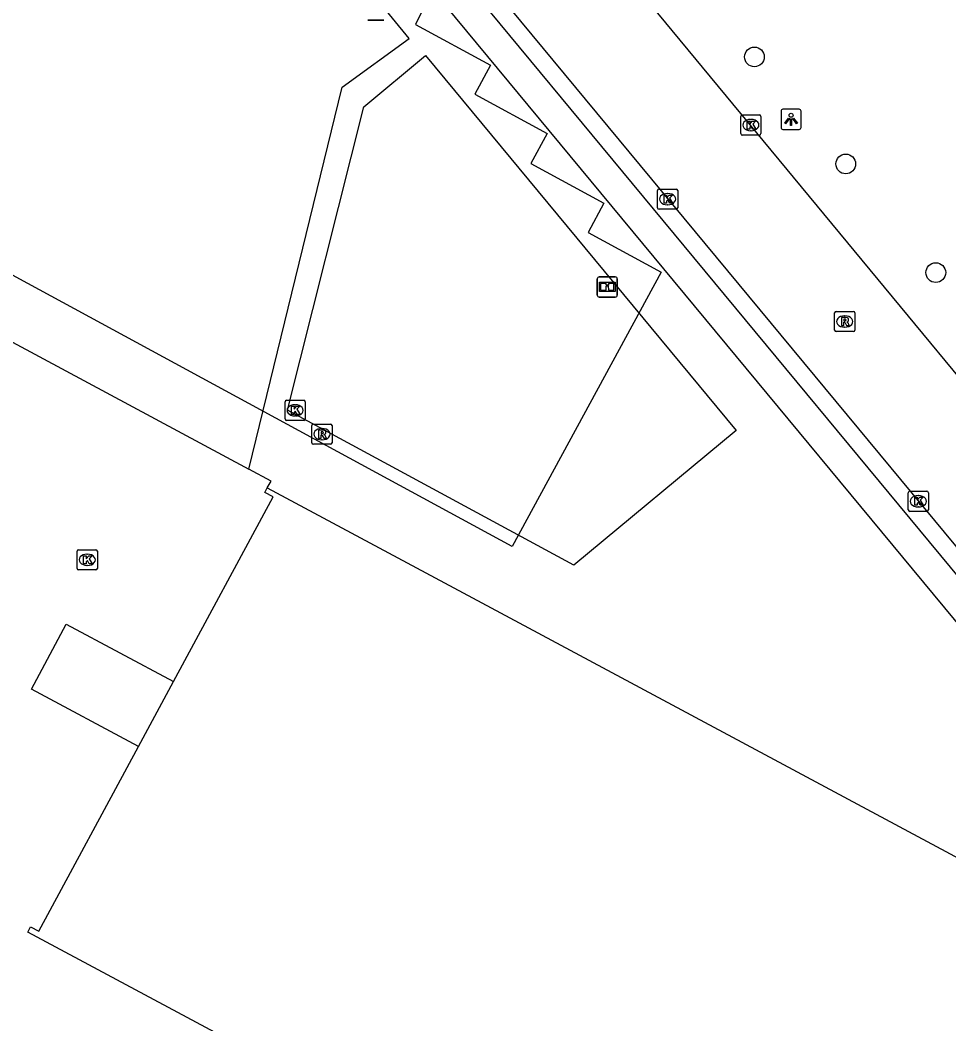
# Model space of a CAD drawing. Extents: x 159489 to 160304, y 383826 to 384530.
# Drawn here: x 159796.09 to 159842.13, y 384373.85 to 384423.62 of the extents above; entities that cross this region are included whole.
import ezdxf

# ---------------------------------------------------------------- set-up
doc = ezdxf.new("R2010")
doc.units = 0
for name, color, linetype in [('IMGEO_Boom', 7, 'Continuous'), ('IMGEO_Fietspad_gesloten', 7, 'Continuous'), ('IMGEO_Informatiebord', 7, 'Continuous'), ('IMGEO_Kolk', 7, 'Continuous'), ('IMGEO_Lichtpunt', 7, 'Continuous'), ('IMGEO_Pand', 7, 'Continuous'), ('IMGEO_Pand_vergunning_verleend', 7, 'Continuous'), ('IMGEO_Rijbaan_lokaal_gesloten', 7, 'Continuous'), ('IMGEO_Rioolput', 7, 'Continuous'), ('IMGEO_Voetpad_open', 7, 'Continuous')]:
    doc.layers.add(name, color=color, linetype=linetype)

msp = doc.modelspace()

# ---------------------------------------------------------------- linework, layer by layer
at = {"layer": 'IMGEO_Boom'}
for centre in [(159832.494, 384421.791), (159837.022, 384416.485), (159841.484, 384411.098)]:
    msp.add_circle(centre, 0.489, dxfattribs=at)
at = {"layer": 'IMGEO_Fietspad_gesloten'}
for points in [[(159813.069, 384431.664), (159814.032, 384430.49), (159815.787, 384428.377), (159855.396, 384380.566)], [(159817.185, 384424.324), (159854.236, 384379.608)]]:
    msp.add_lwpolyline(points, dxfattribs=at)
at = {"layer": 'IMGEO_Informatiebord'}
for p, q in [((159814.127, 384423.615), (159813.337, 384423.615)), ((159813.337, 384423.615), (159814.127, 384423.615)), ((159824.704, 384409.986), (159824.704, 384410.786)), ((159824.704, 384410.786), (159824.704, 384409.986)), ((159824.804, 384410.886), (159825.594, 384410.886)), ((159825.594, 384410.886), (159824.804, 384410.886)), ((159825.694, 384410.786), (159825.694, 384409.986)), ((159825.694, 384409.986), (159825.694, 384410.786)), ((159825.594, 384409.886), (159824.804, 384409.886)), ((159824.804, 384409.886), (159825.594, 384409.886))]:
    msp.add_line(p, q, dxfattribs=at)
for points in [[(159824.805, 384410.618), (159825.593, 384410.618), (159825.593, 384410.154), (159824.805, 384410.154), (159824.805, 384410.618)], [(159824.87, 384410.553), (159824.87, 384410.219), (159825.145, 384410.219), (159825.146, 384410.432), (159825.25, 384410.433), (159825.251, 384410.219), (159825.528, 384410.219), (159825.528, 384410.553), (159825.252, 384410.553), (159825.252, 384410.473), (159825.146, 384410.473), (159825.146, 384410.553), (159824.87, 384410.553)]]:
    msp.add_lwpolyline(points, dxfattribs=at)
for centre, start, end in [((159824.804, 384410.786), 90, 180), ((159824.804, 384410.786), 90, 180), ((159825.594, 384410.786), 0, 90), ((159825.594, 384410.786), 360, 90), ((159824.804, 384409.986), 180, 270), ((159824.804, 384409.986), 180, 270), ((159825.594, 384409.986), 270, 0), ((159825.594, 384409.986), 270, 0)]:
    msp.add_arc(centre, 0.1, start, end, dxfattribs=at)
at = {"layer": 'IMGEO_Kolk'}
for p, q in [((159831.815, 384417.986), (159831.815, 384418.838)), ((159831.89, 384418.912), (159832.742, 384418.912)), ((159832.303, 384418.692), (159832.328, 384418.692)), ((159832.816, 384418.838), (159832.816, 384417.986)), ((159832.326, 384418.132), (159832.301, 384418.132)), ((159832.742, 384417.912), (159831.89, 384417.912)), ((159827.69, 384414.313), (159827.69, 384415.165)), ((159827.765, 384415.239), (159828.617, 384415.239)), ((159828.691, 384415.165), (159828.691, 384414.313)), ((159828.178, 384415.019), (159828.203, 384415.019)), ((159828.617, 384414.239), (159827.765, 384414.239)), ((159828.201, 384414.459), (159828.176, 384414.459)), ((159809.225, 384403.844), (159809.225, 384404.696)), ((159809.3, 384404.77), (159810.152, 384404.77)), ((159810.226, 384404.696), (159810.226, 384403.844)), ((159809.713, 384404.55), (159809.738, 384404.55)), ((159810.152, 384403.77), (159809.3, 384403.77)), ((159809.736, 384403.99), (159809.711, 384403.99)), ((159840.118, 384399.334), (159840.118, 384400.186)), ((159840.193, 384400.26), (159841.045, 384400.26)), ((159841.119, 384400.186), (159841.119, 384399.334)), ((159840.606, 384400.04), (159840.631, 384400.04)), ((159841.045, 384399.26), (159840.193, 384399.26)), ((159840.629, 384399.48), (159840.604, 384399.48)), ((159798.919, 384396.434), (159798.919, 384397.286)), ((159798.994, 384397.36), (159799.846, 384397.36)), ((159799.92, 384397.286), (159799.92, 384396.434)), ((159799.407, 384397.14), (159799.432, 384397.14)), ((159799.846, 384396.36), (159798.994, 384396.36)), ((159799.43, 384396.58), (159799.405, 384396.58))]:
    msp.add_line(p, q, dxfattribs=at)
for points in [[(159831.815, 384417.986), (159831.815, 384418.838)], [(159831.89, 384418.912), (159832.742, 384418.912)], [(159832.136, 384418.612), (159832.259, 384418.612), (159832.259, 384418.461), (159832.389, 384418.612), (159832.553, 384418.612), (159832.407, 384418.461), (159832.56, 384418.212), (159832.408, 384418.212), (159832.323, 384418.376), (159832.259, 384418.309), (159832.259, 384418.212), (159832.136, 384418.212), (159832.136, 384418.612)], [(159832.816, 384418.838), (159832.816, 384417.986)], [(159832.742, 384417.912), (159831.89, 384417.912)], [(159827.69, 384414.313), (159827.69, 384415.165)], [(159827.765, 384415.239), (159828.617, 384415.239)], [(159828.691, 384415.165), (159828.691, 384414.313)], [(159828.011, 384414.939), (159828.134, 384414.939), (159828.134, 384414.788), (159828.264, 384414.939), (159828.428, 384414.939), (159828.282, 384414.788), (159828.435, 384414.539), (159828.283, 384414.539), (159828.198, 384414.703), (159828.134, 384414.636), (159828.134, 384414.539), (159828.011, 384414.539), (159828.011, 384414.939)], [(159828.617, 384414.239), (159827.765, 384414.239)], [(159809.225, 384403.844), (159809.225, 384404.696)], [(159809.3, 384404.77), (159810.152, 384404.77)], [(159810.226, 384404.696), (159810.226, 384403.844)], [(159809.546, 384404.47), (159809.669, 384404.47), (159809.669, 384404.319), (159809.799, 384404.47), (159809.963, 384404.47), (159809.817, 384404.319), (159809.97, 384404.07), (159809.818, 384404.07), (159809.733, 384404.234), (159809.669, 384404.167), (159809.669, 384404.07), (159809.546, 384404.07), (159809.546, 384404.47)], [(159810.152, 384403.77), (159809.3, 384403.77)], [(159840.118, 384399.334), (159840.118, 384400.186)], [(159840.193, 384400.26), (159841.045, 384400.26)], [(159841.119, 384400.186), (159841.119, 384399.334)], [(159840.439, 384399.96), (159840.562, 384399.96), (159840.562, 384399.809), (159840.692, 384399.96), (159840.856, 384399.96), (159840.71, 384399.809), (159840.863, 384399.56), (159840.711, 384399.56), (159840.626, 384399.724), (159840.562, 384399.657), (159840.562, 384399.56), (159840.439, 384399.56), (159840.439, 384399.96)], [(159841.045, 384399.26), (159840.193, 384399.26)], [(159798.919, 384396.434), (159798.919, 384397.286)], [(159798.994, 384397.36), (159799.846, 384397.36)], [(159799.92, 384397.286), (159799.92, 384396.434)], [(159799.24, 384397.06), (159799.363, 384397.06), (159799.363, 384396.909), (159799.493, 384397.06), (159799.657, 384397.06), (159799.511, 384396.909), (159799.664, 384396.66), (159799.512, 384396.66), (159799.427, 384396.824), (159799.363, 384396.757), (159799.363, 384396.66), (159799.24, 384396.66), (159799.24, 384397.06)], [(159799.846, 384396.36), (159798.994, 384396.36)]]:
    msp.add_lwpolyline(points, dxfattribs=at)
for centre, start, end in [((159831.892, 384418.836), 91.552, 178.448), ((159831.892, 384418.836), 91.552, 178.448), ((159832.74, 384418.836), 1.552, 88.448), ((159832.74, 384418.836), 1.552, 88.448), ((159831.892, 384417.988), 181.552, 268.448), ((159831.892, 384417.988), 181.552, 268.448), ((159832.74, 384417.988), 271.552, 358.448), ((159832.74, 384417.988), 271.552, 358.448), ((159827.767, 384415.163), 91.552, 178.448), ((159827.767, 384415.163), 91.552, 178.448), ((159828.615, 384415.163), 1.552, 88.448), ((159828.615, 384415.163), 1.552, 88.448), ((159827.767, 384414.315), 181.552, 268.448), ((159827.767, 384414.315), 181.552, 268.448), ((159828.615, 384414.315), 271.552, 358.448), ((159828.615, 384414.315), 271.552, 358.448), ((159809.302, 384404.694), 91.552, 178.448), ((159809.302, 384404.694), 91.552, 178.448), ((159810.15, 384404.694), 1.552, 88.448), ((159810.15, 384404.694), 1.552, 88.448), ((159809.302, 384403.846), 181.552, 268.448), ((159809.302, 384403.846), 181.552, 268.448), ((159810.15, 384403.846), 271.552, 358.448), ((159810.15, 384403.846), 271.552, 358.448), ((159840.195, 384400.184), 91.552, 178.448), ((159840.195, 384400.184), 91.552, 178.448), ((159841.043, 384400.184), 1.552, 88.448), ((159841.043, 384400.184), 1.552, 88.448), ((159840.195, 384399.336), 181.552, 268.448), ((159840.195, 384399.336), 181.552, 268.448), ((159841.043, 384399.336), 271.552, 358.448), ((159841.043, 384399.336), 271.552, 358.448), ((159798.996, 384397.284), 91.552, 178.448), ((159798.996, 384397.284), 91.552, 178.448), ((159799.844, 384397.284), 1.552, 88.448), ((159799.844, 384397.284), 1.552, 88.448), ((159798.996, 384396.436), 181.552, 268.448), ((159798.996, 384396.436), 181.552, 268.448), ((159799.844, 384396.436), 271.552, 358.448), ((159799.844, 384396.436), 271.552, 358.448)]:
    msp.add_arc(centre, 0.0765, start, end, dxfattribs=at)
for centre, major_axis, ratio, start_param, end_param in [((159832.302, 384418.412), (-0.387, 0.002), 0.722429, 4.712389, 7.853982), ((159832.327, 384418.412), (-0.39, 0.002), 0.717154, 1.570796, 4.712389), ((159828.177, 384414.739), (-0.387, 0.002), 0.722429, 4.712389, 7.853982), ((159828.202, 384414.739), (-0.39, 0.002), 0.717154, 1.570796, 4.712389), ((159809.712, 384404.27), (-0.387, 0.002), 0.722429, 4.712389, 7.853982), ((159809.737, 384404.27), (-0.39, 0.002), 0.717154, 1.570796, 4.712389), ((159840.605, 384399.76), (-0.387, 0.002), 0.722429, 4.712389, 7.853982), ((159840.63, 384399.76), (-0.39, 0.002), 0.717154, 1.570796, 4.712389), ((159799.406, 384396.86), (-0.387, 0.002), 0.722429, 4.712389, 7.853982), ((159799.431, 384396.86), (-0.39, 0.002), 0.717154, 1.570796, 4.712389)]:
    msp.add_ellipse(centre, major_axis=major_axis, ratio=ratio, start_param=start_param, end_param=end_param, dxfattribs=at)
at = {"layer": 'IMGEO_Lichtpunt'}
for p, q in [((159833.812, 384419.097), (159833.812, 384418.29)), ((159833.812, 384419.097), (159833.812, 384418.29)), ((159834.714, 384419.192), (159833.906, 384419.192)), ((159834.714, 384419.192), (159833.906, 384419.192)), ((159834.808, 384418.29), (159834.808, 384419.097)), ((159834.808, 384418.29), (159834.808, 384419.097)), ((159833.906, 384418.196), (159834.714, 384418.196)), ((159833.906, 384418.196), (159834.714, 384418.196))]:
    msp.add_line(p, q, dxfattribs=at)
for points in [[(159834.186, 384418.761), (159834.225, 384418.733), (159834.037, 384418.471), (159833.999, 384418.498), (159834.186, 384418.761)], [(159834.288, 384418.713), (159834.335, 384418.713), (159834.335, 384418.391), (159834.288, 384418.391), (159834.288, 384418.713)], [(159834.398, 384418.733), (159834.436, 384418.76), (159834.623, 384418.498), (159834.584, 384418.47), (159834.398, 384418.733)]]:
    msp.add_lwpolyline(points, dxfattribs=at)
msp.add_circle((159834.311, 384418.895), 0.0994, dxfattribs=at)
for centre, start, end in [((159833.906, 384419.097), 90, 180), ((159833.906, 384419.097), 90, 180), ((159834.714, 384419.097), 0, 90), ((159834.714, 384419.097), 0, 90), ((159833.906, 384418.29), 180, 270), ((159833.906, 384418.29), 180, 270), ((159834.714, 384418.29), 270, 0), ((159834.714, 384418.29), 270, 360)]:
    msp.add_arc(centre, 0.0946, start, end, dxfattribs=at)
at = {"layer": 'IMGEO_Pand'}
for points in [[(159803.696, 384390.828), (159808.634, 384399.978), (159808.22, 384400.2), (159808.338, 384400.421)], [(159808.338, 384400.421), (159820.367, 384393.976), (159843.582, 384381.538), (159846.354, 384386.59), (159846.255, 384386.663), (159846.64, 384386.981), (159853.339, 384378.867)], [(159801.96, 384387.612), (159803.696, 384390.828)], [(159839.667, 384355.269), (159796.468, 384378.4), (159796.609, 384378.665), (159797.015, 384378.449), (159801.96, 384387.612)]]:
    msp.add_lwpolyline(points, dxfattribs=at)
at = {"layer": 'IMGEO_Pand_vergunning_verleend'}
msp.add_lwpolyline([(159769.186, 384425.373), (159780.608, 384446.249), (159813.736, 384428.159), (159813.312, 384426.857), (159816.479, 384425.02), (159815.686, 384423.396), (159819.404, 384421.377), (159818.625, 384419.942), (159822.216, 384417.992), (159821.409, 384416.506), (159825.032, 384414.538), (159824.243, 384413.087), (159827.867, 384411.119), (159820.482, 384397.518), (159769.186, 384425.373)], dxfattribs=at)
at = {"layer": 'IMGEO_Rijbaan_lokaal_gesloten'}
for points in [[(159854.343, 384383.237), (159817.144, 384428.119), (159816.677, 384428.705), (159816.487, 384428.936), (159814.736, 384431.064), (159813.765, 384432.213)], [(159858.493, 384386.751), (159824.695, 384427.615)]]:
    msp.add_lwpolyline(points, dxfattribs=at)
at = {"layer": 'IMGEO_Rioolput'}
for p, q in [((159836.542, 384409.173), (159837.394, 384409.173)), ((159836.467, 384408.247), (159836.467, 384409.099)), ((159836.955, 384408.953), (159836.98, 384408.953)), ((159837.468, 384409.099), (159837.468, 384408.247)), ((159837.394, 384408.173), (159836.542, 384408.173)), ((159836.978, 384408.393), (159836.953, 384408.393)), ((159810.554, 384402.663), (159810.554, 384403.515)), ((159810.629, 384403.589), (159811.481, 384403.589)), ((159811.042, 384403.369), (159811.067, 384403.369)), ((159811.555, 384403.515), (159811.555, 384402.663)), ((159811.065, 384402.809), (159811.04, 384402.809)), ((159811.481, 384402.589), (159810.629, 384402.589))]:
    msp.add_line(p, q, dxfattribs=at)
for points in [[(159836.542, 384409.173), (159837.394, 384409.173)], [(159836.467, 384408.247), (159836.467, 384409.099)], [(159837.056, 384408.871), (159836.804, 384408.873), (159836.804, 384408.473)], [(159836.804, 384408.473), (159836.928, 384408.473), (159836.928, 384408.635), (159836.939, 384408.635)], [(159836.982, 384408.792), (159836.928, 384408.792), (159836.928, 384408.711)], [(159836.928, 384408.711), (159836.98, 384408.711)], [(159837.468, 384409.099), (159837.468, 384408.247)], [(159837.394, 384408.173), (159836.542, 384408.173)], [(159836.986, 384408.606), (159837.057, 384408.473), (159837.197, 384408.473), (159837.132, 384408.599)], [(159810.554, 384402.663), (159810.554, 384403.515)], [(159810.629, 384403.589), (159811.481, 384403.589)], [(159811.143, 384403.287), (159810.891, 384403.289), (159810.891, 384402.889)], [(159811.069, 384403.208), (159811.015, 384403.208), (159811.015, 384403.127)], [(159811.555, 384403.515), (159811.555, 384402.663)], [(159810.891, 384402.889), (159811.015, 384402.889), (159811.015, 384403.051), (159811.026, 384403.051)], [(159811.015, 384403.127), (159811.067, 384403.127)], [(159811.073, 384403.022), (159811.144, 384402.889), (159811.284, 384402.889), (159811.219, 384403.015)], [(159811.481, 384402.589), (159810.629, 384402.589)]]:
    msp.add_lwpolyline(points, dxfattribs=at)
for centre, radius, start, end in [((159836.544, 384409.097), 0.0765, 91.552, 178.448), ((159836.544, 384409.097), 0.0765, 91.552, 178.448), ((159837.392, 384409.097), 0.0765, 1.552, 88.448), ((159837.392, 384409.097), 0.0765, 1.552, 88.448), ((159836.938, 384408.582), 0.0533, 26.0293, 88.6989), ((159836.964, 384408.9), 0.19, 274.7715, 282.9687), ((159836.988, 384408.696), 0.0964, 77.0061, 93.1865), ((159837.002, 384408.753), 0.0378, 276.6634, 79.6772), ((159837.055, 384408.761), 0.109, 350.3612, 89.416), ((159837.053, 384408.761), 0.112, 277.5842, 350.9817), ((159837.037, 384408.546), 0.108, 29.5134, 73.7905), ((159836.544, 384408.249), 0.0765, 181.552, 268.448), ((159836.544, 384408.249), 0.0765, 181.552, 268.448), ((159837.392, 384408.249), 0.0765, 271.552, 358.448), ((159837.392, 384408.249), 0.0765, 271.552, 358.448), ((159810.631, 384403.513), 0.0765, 91.552, 178.448), ((159810.631, 384403.513), 0.0765, 91.552, 178.448), ((159811.075, 384403.112), 0.0964, 77.0061, 93.1865), ((159811.089, 384403.169), 0.0378, 276.6634, 79.6772), ((159811.142, 384403.177), 0.109, 350.3612, 89.416), ((159811.14, 384403.177), 0.112, 277.5842, 350.9817), ((159811.479, 384403.513), 0.0765, 1.552, 88.448), ((159811.479, 384403.513), 0.0765, 1.552, 88.448), ((159810.631, 384402.665), 0.0765, 181.552, 268.448), ((159810.631, 384402.665), 0.0765, 181.552, 268.448), ((159811.025, 384402.998), 0.0533, 26.0293, 88.6989), ((159811.051, 384403.316), 0.19, 274.7715, 282.9687), ((159811.124, 384402.962), 0.108, 29.5134, 73.7905), ((159811.479, 384402.665), 0.0765, 271.552, 358.448), ((159811.479, 384402.665), 0.0765, 271.552, 358.448)]:
    msp.add_arc(centre, radius, start, end, dxfattribs=at)
for centre, major_axis, ratio, start_param, end_param in [((159836.954, 384408.673), (-0.387, 0.002), 0.722429, 4.712389, 7.853982), ((159836.979, 384408.673), (-0.39, 0.002), 0.717154, 1.570796, 4.712389), ((159811.041, 384403.089), (-0.387, 0.002), 0.722429, 4.712389, 7.853982), ((159811.066, 384403.089), (-0.39, 0.002), 0.717154, 1.570796, 4.712389)]:
    msp.add_ellipse(centre, major_axis=major_axis, ratio=ratio, start_param=start_param, end_param=end_param, dxfattribs=at)
at = {"layer": 'IMGEO_Voetpad_open'}
for points in [[(159807.437, 384401.349), (159812.059, 384420.292), (159815.382, 384422.697), (159810.953, 384428.119)], [(159823.537, 384396.597), (159809.347, 384404.283), (159813.134, 384419.312), (159816.19, 384421.857), (159831.596, 384403.262), (159823.537, 384396.597)], [(159780.097, 384386.562), (159780.064, 384386.581), (159792.382, 384409.432), (159807.437, 384401.349)], [(159808.338, 384400.421), (159808.53, 384400.762), (159807.437, 384401.349)], [(159801.96, 384387.612), (159796.649, 384390.45), (159798.38, 384393.669), (159803.696, 384390.828)]]:
    msp.add_lwpolyline(points, dxfattribs=at)

doc.saveas('drawing.dxf')
